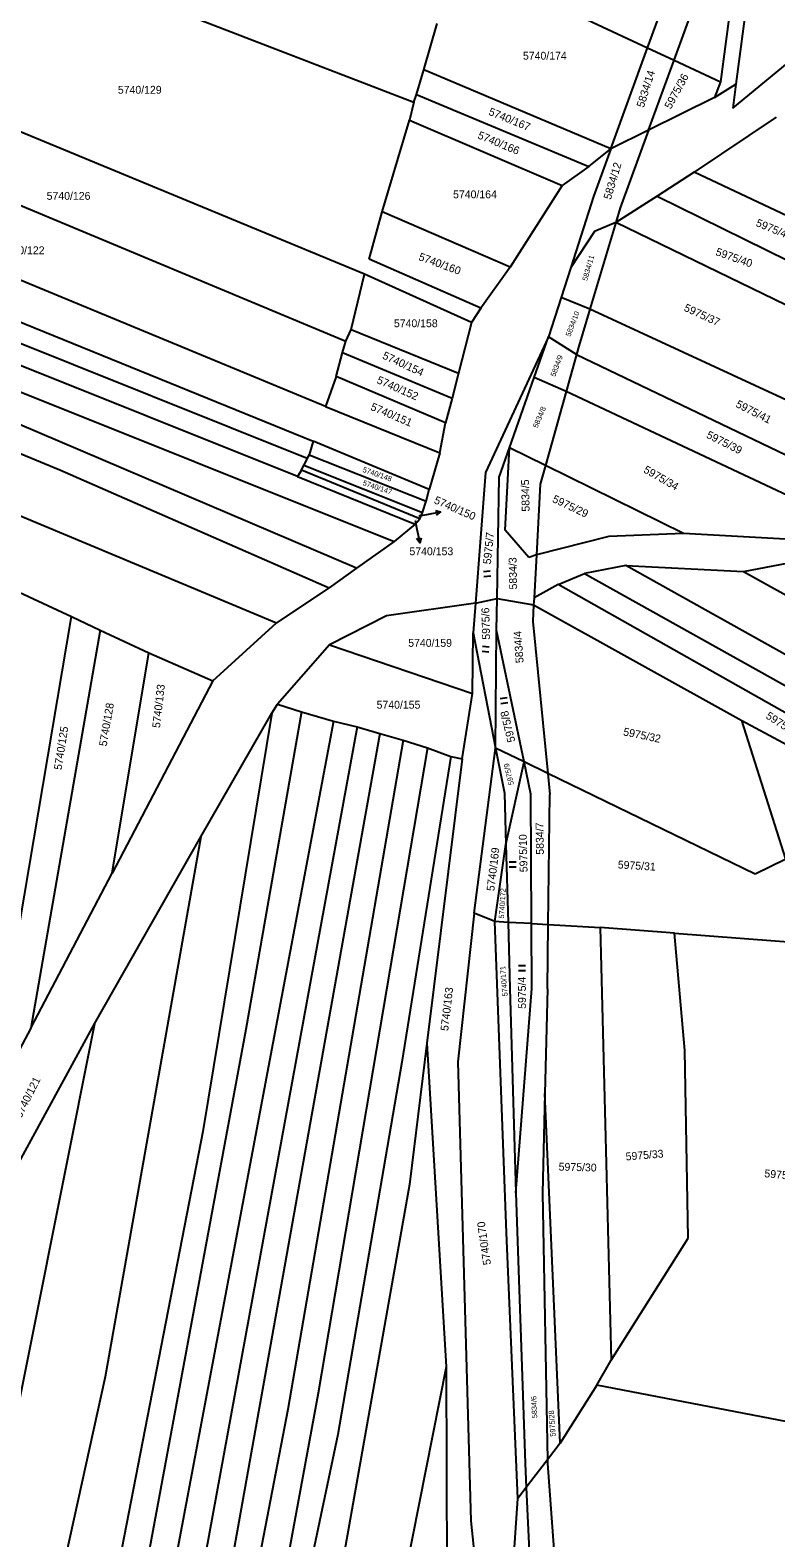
# Model space of a CAD drawing. Extents: x -593183 to -588034, y -1130415 to -1124994.
# Drawn here: x -590519.7 to -590358.1, y -1126876.1 to -1126549.7 of the extents above; entities that cross this region are included whole.
import ezdxf

# ---------------------------------------------------------------- set-up
doc = ezdxf.new("R2010")
doc.units = 0
for name, color, linetype in [('Vrstva 1', 7, 'Continuous'), ('Vrstva 16', 7, 'Continuous'), ('Vrstva 18', 7, 'Continuous'), ('Vrstva 25', 7, 'Continuous')]:
    doc.layers.add(name, color=color, linetype=linetype)

msp = doc.modelspace()

# ---------------------------------------------------------------- linework, layer by layer
at = {"layer": 'Vrstva 1'}
for p, q in [((-590358.2, -1126496.04), (-590366.77, -1126561.42)), ((-590385.9, -1126553.54), (-590373.53, -1126519.5)), ((-590380.18, -1126556.21), (-590367.46, -1126521.38)), ((-590364.92, -1126522.17), (-590370.15, -1126560.89)), ((-590537.5, -1126526.4), (-590436.55, -1126565.34)), ((-590423.14, -1126536.16), (-590385.9, -1126553.54)), ((-590434.38, -1126558.32), (-590431.46, -1126548.28)), ((-590367.45, -1126566.64), (-590342.44, -1126546)), ((-590393.85, -1126575.39), (-590385.9, -1126553.54)), ((-590385.9, -1126553.54), (-590380.18, -1126556.21)), ((-590435.94, -1126563.69), (-590434.38, -1126558.32)), ((-590393.85, -1126575.39), (-590434.38, -1126558.32)), ((-590385.72, -1126571.37), (-590380.18, -1126556.21)), ((-590380.18, -1126556.21), (-590370.15, -1126560.89)), ((-590447.2, -1126602.55), (-590551.94, -1126559.33)), ((-590370.15, -1126560.89), (-590371.39, -1126564.29)), ((-590371.39, -1126564.29), (-590366.77, -1126561.42)), ((-590366.77, -1126561.42), (-590367.45, -1126566.64)), ((-590436.55, -1126565.34), (-590437.45, -1126569.25)), ((-590436.55, -1126565.34), (-590435.94, -1126563.69)), ((-590435.94, -1126563.69), (-590398.63, -1126579.24)), ((-590371.39, -1126564.29), (-590385.72, -1126571.37)), ((-590358.06, -1126568.6), (-590375.81, -1126580.44)), ((-590561.64, -1126571.05), (-590451.29, -1126617.06)), ((-590443.39, -1126589.03), (-590437.45, -1126569.25)), ((-590437.45, -1126569.25), (-590404.39, -1126583.38)), ((-590385.72, -1126571.37), (-590393.85, -1126575.39)), ((-590385.72, -1126571.37), (-590391.85, -1126588.16)), ((-590398.63, -1126579.24), (-590393.85, -1126575.39)), ((-590393.85, -1126575.39), (-590397.6, -1126585.71)), ((-590455.67, -1126631.19), (-590579.17, -1126580.07)), ((-590398.63, -1126579.24), (-590404.39, -1126583.38)), ((-590375.81, -1126580.44), (-590383.87, -1126585.67)), ((-590335.54, -1126599.52), (-590375.81, -1126580.44)), ((-590404.39, -1126583.38), (-590415.69, -1126601.04)), ((-590587.6, -1126586.15), (-590458.35, -1126638.68)), ((-590397.6, -1126585.71), (-590402.54, -1126601.09)), ((-590383.87, -1126585.67), (-590392.8, -1126591.36)), ((-590391.85, -1126588.16), (-590392.8, -1126591.36)), ((-590383.87, -1126585.67), (-590344.76, -1126604.88)), ((-590446.21, -1126599.3), (-590443.39, -1126589.03)), ((-590415.69, -1126601.04), (-590443.39, -1126589.03)), ((-590392.8, -1126591.36), (-590398.39, -1126610.1)), ((-590392.8, -1126591.36), (-590397.41, -1126593.29)), ((-590353.52, -1126610.39), (-590392.8, -1126591.36)), ((-590461.71, -1126646.35), (-590592.01, -1126594.21)), ((-590585.46, -1126591.96), (-590459.66, -1126642.39)), ((-590397.41, -1126593.29), (-590402.54, -1126601.09)), ((-590422.04, -1126609.9), (-590446.21, -1126599.3)), ((-590415.69, -1126601.04), (-590422.04, -1126609.9)), ((-590402.54, -1126601.09), (-590404.64, -1126607.63)), ((-590585.91, -1126602.4), (-590440.78, -1126660.4)), ((-590450.15, -1126614.52), (-590447.2, -1126602.55)), ((-590424.02, -1126613.01), (-590447.2, -1126602.55)), ((-590404.64, -1126607.63), (-590407.37, -1126616.12)), ((-590398.39, -1126610.1), (-590404.64, -1126607.63)), ((-590422.04, -1126609.9), (-590424.02, -1126613.01)), ((-590398.39, -1126610.1), (-590400.79, -1126618.15)), ((-590352.08, -1126631.58), (-590398.39, -1126610.1)), ((-590424.02, -1126613.01), (-590426.84, -1126623.98)), ((-590581.66, -1126616.73), (-590513.19, -1126644.89)), ((-590452, -1126619.51), (-590451.29, -1126617.06)), ((-590451.29, -1126617.06), (-590450.15, -1126614.52)), ((-590450.15, -1126614.52), (-590426.84, -1126623.98)), ((-590407.37, -1126616.12), (-590421.03, -1126645.46)), ((-590410.46, -1126624.91), (-590407.37, -1126616.12)), ((-590401.3, -1126619.97), (-590407.37, -1126616.12)), ((-590453.4, -1126624.69), (-590452, -1126619.51)), ((-590452, -1126619.51), (-590428.26, -1126629.4)), ((-590401.3, -1126619.97), (-590403.53, -1126627.92)), ((-590400.79, -1126618.15), (-590401.3, -1126619.97)), ((-590401.3, -1126619.97), (-590314.7, -1126661.37)), ((-590596.97, -1126623.53), (-590466.27, -1126678.04)), ((-590426.84, -1126623.98), (-590428.26, -1126629.4)), ((-590453.4, -1126624.69), (-590455.67, -1126631.19)), ((-590429.67, -1126634.72), (-590453.4, -1126624.69)), ((-590415.8, -1126640.12), (-590410.46, -1126624.91)), ((-590403.53, -1126627.92), (-590410.46, -1126624.91)), ((-590428.26, -1126629.4), (-590429.67, -1126634.72)), ((-590403.53, -1126627.92), (-590408.02, -1126643.94)), ((-590332.79, -1126661.23), (-590403.53, -1126627.92)), ((-590455.67, -1126631.19), (-590430.94, -1126641.22)), ((-590448.98, -1126666.19), (-590522.43, -1126634.85)), ((-590430.94, -1126641.22), (-590429.67, -1126634.72)), ((-590458.35, -1126638.68), (-590459.2, -1126641.65)), ((-590433.2, -1126649.14), (-590458.35, -1126638.68)), ((-590418.03, -1126646.48), (-590415.8, -1126640.12)), ((-590416.77, -1126657.99), (-590415.8, -1126640.12)), ((-590408.02, -1126643.94), (-590415.8, -1126640.12)), ((-590459.66, -1126642.39), (-590460.37, -1126643.88)), ((-590459.2, -1126641.65), (-590459.66, -1126642.39)), ((-590459.2, -1126641.65), (-590433.9, -1126651.68)), ((-590430.94, -1126641.22), (-590433.2, -1126649.14)), ((-590513.19, -1126644.89), (-590454.9, -1126670.41)), ((-590460.86, -1126644.94), (-590461.71, -1126646.35)), ((-590461.71, -1126646.35), (-590436.27, -1126656.67)), ((-590460.86, -1126644.94), (-590460.37, -1126643.88)), ((-590435.28, -1126655.47), (-590460.86, -1126644.94)), ((-590460.37, -1126643.88), (-590434.65, -1126654.12)), ((-590421.03, -1126645.46), (-590423.17, -1126673.73)), ((-590418.49, -1126672.74), (-590418.03, -1126646.48)), ((-590408.02, -1126643.94), (-590409.16, -1126647.99)), ((-590378.11, -1126658.65), (-590408.02, -1126643.94)), ((-590433.9, -1126651.68), (-590433.2, -1126649.14)), ((-590409.16, -1126647.99), (-590409.99, -1126663.31)), ((-590434.65, -1126654.12), (-590433.9, -1126651.68)), ((-590436.27, -1126656.67), (-590440.78, -1126660.4)), ((-590436.27, -1126656.67), (-590435.28, -1126655.47)), ((-590435.28, -1126655.47), (-590434.65, -1126654.12)), ((-590411.66, -1126663.87), (-590416.77, -1126657.99)), ((-590394.28, -1126659.35), (-590409.99, -1126663.31)), ((-590378.11, -1126658.65), (-590394.28, -1126659.35)), ((-590358.61, -1126659.78), (-590378.11, -1126658.65)), ((-590332.79, -1126661.23), (-590358.61, -1126659.78)), ((-590440.78, -1126660.4), (-590448.98, -1126666.19)), ((-590409.99, -1126663.31), (-590411.66, -1126663.87)), ((-590409.99, -1126663.31), (-590410.5, -1126672.58)), ((-590448.98, -1126666.19), (-590454.9, -1126670.41)), ((-590390.6, -1126665.61), (-590399.61, -1126667.3)), ((-590334.23, -1126697.1), (-590390.6, -1126665.61)), ((-590390.6, -1126665.61), (-590365.16, -1126666.88)), ((-590365.16, -1126666.88), (-590355.33, -1126665.03)), ((-590405.26, -1126669.71), (-590410.5, -1126672.58)), ((-590405.26, -1126669.71), (-590399.61, -1126667.3)), ((-590340.02, -1126706.56), (-590405.26, -1126669.71)), ((-590399.61, -1126667.3), (-590337.2, -1126702.18)), ((-590365.16, -1126666.88), (-590326.36, -1126688.49)), ((-590522.03, -1126671.38), (-590510.72, -1126676.61)), ((-590454.9, -1126670.41), (-590466.27, -1126678.04)), ((-590423.17, -1126673.73), (-590418.49, -1126672.74)), ((-590418.61, -1126679.57), (-590418.49, -1126672.74)), ((-590418.49, -1126672.74), (-590410.59, -1126674.14)), ((-590410.5, -1126672.58), (-590410.59, -1126674.14)), ((-590423.17, -1126673.73), (-590442.49, -1126676.52)), ((-590423.17, -1126673.73), (-590423.66, -1126680.15)), ((-590410.59, -1126674.14), (-590410.79, -1126677.73)), ((-590410.59, -1126674.14), (-590365.5, -1126699.13)), ((-590528.65, -1126782.85), (-590510.72, -1126676.61)), ((-590504.5, -1126679.58), (-590519.49, -1126765.77)), ((-590510.72, -1126676.61), (-590504.5, -1126679.58)), ((-590504.5, -1126679.58), (-590493.96, -1126684.5)), ((-590480.11, -1126690.58), (-590466.27, -1126678.04)), ((-590442.49, -1126676.52), (-590454.78, -1126682.74)), ((-590418.82, -1126705.13), (-590418.61, -1126679.57)), ((-590412.65, -1126708.13), (-590418.61, -1126679.57)), ((-590410.79, -1126677.73), (-590407.52, -1126710.62)), ((-590454.78, -1126682.74), (-590466.09, -1126695.6)), ((-590454.78, -1126682.74), (-590423.84, -1126693.34)), ((-590423.84, -1126693.34), (-590423.66, -1126680.15)), ((-590423.66, -1126680.15), (-590418.82, -1126705.13)), ((-590501.86, -1126732.2), (-590493.96, -1126684.5)), ((-590493.96, -1126684.5), (-590480.11, -1126690.58)), ((-590480.11, -1126690.58), (-590501.86, -1126732.2)), ((-590467.31, -1126697.57), (-590466.09, -1126695.6)), ((-590466.09, -1126695.6), (-590460.86, -1126697.3)), ((-590426.1, -1126707.47), (-590423.84, -1126693.34)), ((-590453.94, -1126699.28), (-590490.66, -1126894.04)), ((-590482.68, -1126724.35), (-590467.31, -1126697.57)), ((-590467.31, -1126697.57), (-590482.22, -1126788.09)), ((-590460.86, -1126697.3), (-590472.93, -1126766.04)), ((-590460.86, -1126697.3), (-590453.94, -1126699.28)), ((-590453.94, -1126699.28), (-590448.85, -1126700.55)), ((-590365.5, -1126699.13), (-590342.71, -1126711.37)), ((-590356, -1126729.19), (-590365.5, -1126699.13)), ((-590448.85, -1126700.55), (-590487.18, -1126909.62)), ((-590443.9, -1126701.96), (-590481.34, -1126911.23)), ((-590448.85, -1126700.55), (-590443.9, -1126701.96)), ((-590443.9, -1126701.96), (-590438.82, -1126703.38)), ((-590438.82, -1126703.38), (-590463.82, -1126848.29)), ((-590433.59, -1126705.07), (-590457.25, -1126844.73)), ((-590438.82, -1126703.38), (-590433.59, -1126705.07)), ((-590433.59, -1126705.07), (-590428.5, -1126706.91)), ((-590423.51, -1126740.87), (-590418.82, -1126705.13)), ((-590418.82, -1126705.13), (-590416.93, -1126714.89)), ((-590412.65, -1126708.13), (-590418.82, -1126705.13)), ((-590428.5, -1126706.91), (-590439.15, -1126773.1)), ((-590426.1, -1126707.47), (-590433.73, -1126768.96)), ((-590428.5, -1126706.91), (-590426.1, -1126707.47)), ((-590416.61, -1126725.98), (-590412.65, -1126708.13)), ((-590411.19, -1126715.12), (-590412.65, -1126708.13)), ((-590407.52, -1126710.62), (-590412.65, -1126708.13)), ((-590407.52, -1126710.62), (-590407.07, -1126715.17)), ((-590362.64, -1126732.44), (-590407.52, -1126710.62)), ((-590416.93, -1126714.89), (-590416.61, -1126725.98)), ((-590411.03, -1126743.12), (-590411.19, -1126715.12)), ((-590407.42, -1126743.32), (-590407.07, -1126715.17)), ((-590505.68, -1126764.82), (-590482.68, -1126724.35)), ((-590482.68, -1126724.35), (-590503.41, -1126841.19)), ((-590418.98, -1126742.68), (-590416.61, -1126725.98)), ((-590416.61, -1126725.98), (-590416.13, -1126742.84)), ((-590356, -1126729.19), (-590362.64, -1126732.44)), ((-590519.49, -1126765.77), (-590501.86, -1126732.2)), ((-590423.51, -1126740.87), (-590427.04, -1126773.03)), ((-590418.98, -1126742.68), (-590423.51, -1126740.87)), ((-590416.44, -1126810.05), (-590418.98, -1126742.68)), ((-590416.13, -1126742.84), (-590418.98, -1126742.68)), ((-590416.13, -1126742.84), (-590415.72, -1126757.1)), ((-590411.03, -1126743.12), (-590416.13, -1126742.84)), ((-590410.95, -1126757.16), (-590411.03, -1126743.12)), ((-590411.03, -1126743.12), (-590407.42, -1126743.32)), ((-590407.59, -1126757.2), (-590407.42, -1126743.32)), ((-590407.42, -1126743.32), (-590396.17, -1126743.94)), ((-590380.11, -1126745.15), (-590396.17, -1126743.94)), ((-590396.17, -1126743.94), (-590393.81, -1126837.62)), ((-590380.11, -1126745.15), (-590350.43, -1126747.41)), ((-590377.83, -1126770.61), (-590380.11, -1126745.15)), ((-590415.72, -1126757.1), (-590414.46, -1126801.39)), ((-590414.46, -1126801.39), (-590410.95, -1126757.16)), ((-590407.59, -1126757.2), (-590408.15, -1126779.88)), ((-590519.49, -1126765.77), (-590528.65, -1126782.85)), ((-590526.59, -1126802.98), (-590505.68, -1126764.82)), ((-590505.68, -1126764.82), (-590526.41, -1126868.22)), ((-590472.93, -1126766.04), (-590497.59, -1126899.04)), ((-590433.73, -1126768.96), (-590437.48, -1126799.59)), ((-590433.73, -1126768.96), (-590429.51, -1126839.05)), ((-590377.13, -1126811.19), (-590377.83, -1126770.61)), ((-590439.15, -1126773.1), (-590453.04, -1126853.71)), ((-590427.04, -1126773.03), (-590424.22, -1126872.36)), ((-590408.15, -1126779.88), (-590408.68, -1126801.48)), ((-590404.88, -1126855.53), (-590408.15, -1126779.88)), ((-590482.22, -1126788.09), (-590506.14, -1126910.76)), ((-590437.48, -1126799.59), (-590451.56, -1126878.91)), ((-590414.46, -1126801.39), (-590412.44, -1126859.88)), ((-590408.68, -1126801.48), (-590407.61, -1126859.14)), ((-590414.05, -1126867.54), (-590416.44, -1126810.05)), ((-590393.81, -1126837.62), (-590377.13, -1126811.19)), ((-590429.51, -1126839.05), (-590446.28, -1126923.11)), ((-590429.51, -1126839.05), (-590429.38, -1126887.18)), ((-590396.92, -1126842.99), (-590393.81, -1126837.62)), ((-590503.41, -1126841.19), (-590532.61, -1126973.59)), ((-590457.25, -1126844.73), (-590469.12, -1126908.63)), ((-590396.92, -1126842.99), (-590404.88, -1126855.53)), ((-590355.61, -1126850.97), (-590396.92, -1126842.99)), ((-590463.82, -1126848.29), (-590478.43, -1126923.82)), ((-590453.04, -1126853.71), (-590477.68, -1126971.15)), ((-590404.88, -1126855.53), (-590407.61, -1126859.14)), ((-590407.61, -1126859.14), (-590410.54, -1126863.02)), ((-590407.61, -1126859.14), (-590407.59, -1126859.96)), ((-590412.44, -1126859.88), (-590412.19, -1126865.15)), ((-590407.59, -1126859.96), (-590404.49, -1126902.91)), ((-590412.19, -1126865.15), (-590414.05, -1126867.54)), ((-590410.54, -1126863.02), (-590412.19, -1126865.15)), ((-590412.19, -1126865.15), (-590410.43, -1126902.91)), ((-590415.04, -1126882.38), (-590414.05, -1126867.54)), ((-590424.22, -1126872.36), (-590419.98, -1126911.71))]:
    msp.add_line(p, q, dxfattribs=at)
at = {"layer": 'Vrstva 16'}
for p, q in [((-590436.28, -1126655.87), (-590435.89, -1126657.73)), ((-590435.43, -1126654.86), (-590433.74, -1126654.55))]:
    msp.add_line(p, q, dxfattribs=at)
at = {"layer": 'Vrstva 25'}
for p, q in [((-590433.74, -1126654.55), (-590430.79, -1126654.02)), ((-590435.89, -1126657.73), (-590435.27, -1126660.67)), ((-590419.98, -1126666.84), (-590421.47, -1126666.97)), ((-590421.38, -1126667.99), (-590419.89, -1126667.86)), ((-590421.77, -1126684.18), (-590420.28, -1126684.29)), ((-590420.2, -1126683.27), (-590421.7, -1126683.16)), ((-590416.36, -1126694.22), (-590417.84, -1126694.46)), ((-590417.68, -1126695.47), (-590416.2, -1126695.23)), ((-590414.36, -1126729.81), (-590415.86, -1126729.81)), ((-590415.86, -1126730.84), (-590414.36, -1126730.84)), ((-590412.36, -1126752.24), (-590413.86, -1126752.25)), ((-590413.85, -1126753.27), (-590412.35, -1126753.26))]:
    msp.add_line(p, q, dxfattribs=at)
for points in [[(-590431.86, -1126653.7), (-590430.79, -1126654.02), (-590431.68, -1126654.69)], [(-590434.99, -1126659.58), (-590435.27, -1126660.67), (-590435.97, -1126659.79)]]:
    msp.add_lwpolyline(points, dxfattribs=at)

# ---------------------------------------------------------------- texts
at = {"layer": 'Vrstva 16'}
msp.add_text('5740/150', height=1.7, rotation=336.3458, dxfattribs=at).set_placement((-590432.32, -1126652.07))
msp.add_text('5740/153', height=1.7, dxfattribs=at).set_placement((-590437.49, -1126663.38))
at = {"layer": 'Vrstva 18'}
for s, p in [('5740/174', (-590412.91, -1126556.12)), ('5740/129', (-590500.65, -1126563.49)), ('5740/126', (-590516.07, -1126586.45)), ('5740/164', (-590428.04, -1126586.12)), ('5740/122', (-590526.01, -1126598.23)), ('5740/158', (-590440.86, -1126614.03)), ('5740/159', (-590437.76, -1126683.2)), ('5740/155', (-590444.61, -1126696.59))]:
    msp.add_text(s, height=1.7, dxfattribs=at).set_placement(p)
for s, height, rotation, p in [('5834/14', 1.7, 72.6687, (-590386.73, -1126566.61)), ('5975/36', 1.7, 61.4993, (-590380.87, -1126566.95)), ('5740/167', 1.7, 337.9073, (-590420.51, -1126568.01)), ('5740/166', 1.7, 337.4601, (-590422.86, -1126573.1)), ('5834/12', 1.7, 73.4194, (-590393.88, -1126586.53)), ('5975/43', 1.7, 337.7166, (-590362.61, -1126592.08)), ('5740/160', 1.7, 339.8132, (-590435.65, -1126599.45)), ('5975/40', 1.7, 340.5143, (-590371.32, -1126598.39)), ('5834/11', 1.14, 74.1944, (-590398.99, -1126604.1)), ('5834/10', 1.14, 69.0664, (-590402.65, -1126616.16)), ('5975/37', 1.7, 335.2774, (-590378.2, -1126610.41)), ('5740/154', 1.7, 335.3334, (-590443.5, -1126620.75)), ('5834/9', 1.14, 69.4625, (-590405.93, -1126624.84)), ('5740/152', 1.7, 336.2086, (-590444.72, -1126626.07)), ('5740/151', 1.7, 336.9149, (-590446.07, -1126631.87)), ('5975/41', 1.7, 332.9537, (-590366.97, -1126631.22)), ('5834/8', 1.14, 67.0738, (-590409.76, -1126635.95)), ('5975/39', 1.7, 333.3819, (-590373.33, -1126637.89)), ('5740/148', 1.14, 340.9534, (-590447.74, -1126645.32)), ('5834/5', 1.7, 91.2894, (-590411.46, -1126653.92)), ('5975/34', 1.7, 330.2113, (-590386.96, -1126645.35)), ('5740/147', 1.14, 341.1202, (-590447.72, -1126648.18)), ('5975/29', 1.7, 334.6878, (-590406.7, -1126651.79)), ('5740/153', 0.1, 18.435, (-590436.28, -1126655.86)), ('5740/150', 0.1, 68.6294, (-590435.45, -1126654.89)), ('5975/7', 1.7, 84.2477, (-590419.87, -1126665.41)), ('5834/3', 1.7, 91.1968, (-590414.17, -1126670.78)), ('5975/6', 1.7, 91.6765, (-590420.02, -1126681.64)), ('5834/4', 1.7, 94.1581, (-590412.76, -1126686.67)), ('5740/133', 1.7, 83.4484, (-590491.53, -1126700.84)), ('5740/128', 1.7, 80.3556, (-590503.08, -1126704.83)), ('5975/8', 1.7, 103.7131, (-590414.55, -1126703.66)), ('5975/45', 1.7, 326.8678, (-590360.47, -1126698.55)), ('5740/125', 1.7, 81.0927, (-590512.84, -1126709.94)), ('5975/32', 1.7, 348.3771, (-590391.3, -1126702.34)), ('5975/9', 1.14, 103.3814, (-590414.86, -1126713.01)), ('5834/7', 1.7, 90.8681, (-590408.37, -1126728.18)), ('5975/10', 1.7, 91.3691, (-590411.91, -1126731.97)), ('5740/169', 1.7, 83.0973, (-590419.13, -1126736.16)), ('5975/31', 1.7, 356.5173, (-590392.41, -1126731.16)), ('5740/172', 1.14, 86.6336, (-590417.02, -1126742.03)), ('5740/171', 1.14, 94.6117, (-590416.22, -1126758.8)), ('5975/4', 1.7, 90.5755, (-590412.23, -1126761.55)), ('5740/163', 1.7, 83.4977, (-590429.1, -1126766.42)), ('5740/121', 1.7, 63.3777, (-590521.58, -1126785.31)), ('5975/33', 1.7, 4.631, (-590390.6, -1126794.38)), ('5975/30', 1.7, 358.4385, (-590405.19, -1126796.56)), ('5975/46', 1.7, 354.6193, (-590360.67, -1126797.99)), ('5740/170', 1.7, 98.2658, (-590419.82, -1126816.88)), ('5834/6', 1.14, 92.5061, (-590409.81, -1126850.14)), ('5975/28', 1.14, 94.259, (-590405.81, -1126854.1))]:
    msp.add_text(s, height=height, rotation=rotation, dxfattribs=at).set_placement(p)

doc.saveas('drawing.dxf')
